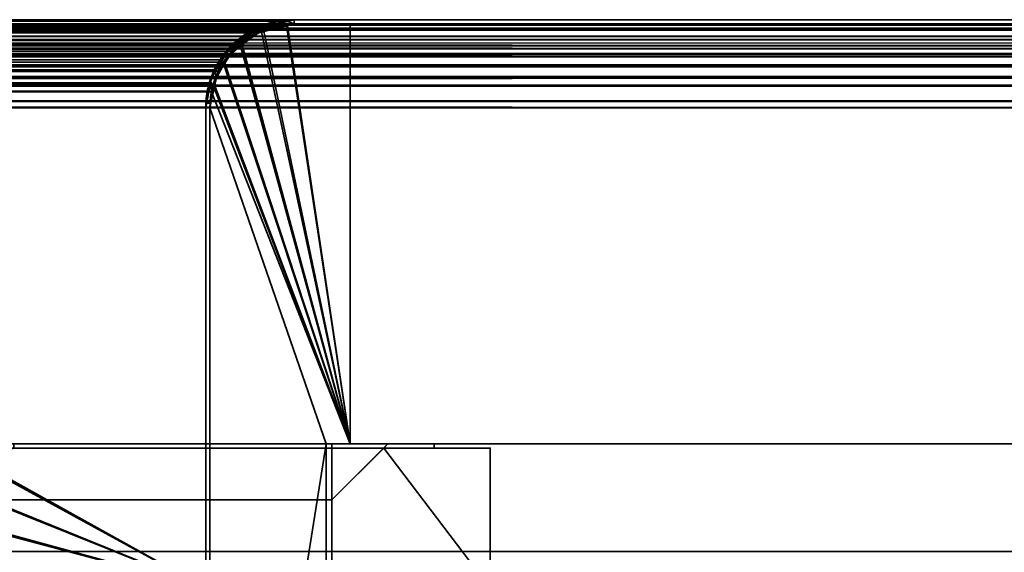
# Model space of a CAD drawing. Header units: millimetres. Extents: x -603 to 3703, y -115 to 193.
# Tile 424 of 656: x 1966 to 2001, y 174 to 193. Entities that reach past the tile are written whole.
import ezdxf

# ---------------------------------------------------------------- set-up
doc = ezdxf.new("R2010")
doc.units = ezdxf.units.MM
doc.layers.add('152', color=7, linetype='Continuous', true_color=0xffffff)

# ---------------------------------------------------------------- blocks, each defined once
blk = doc.blocks.new('UG_SURFACE_088')
at = {"layer": '152', "color": 7, "linetype": 'Continuous', "lineweight": 35}
for points in [[(968.121, 192.879, 2077.129), (2031.878, 192.864, 2077.128), (2031.208, 193.267, 2076.458)], [(968.422, 193.108, 2076.828), (968.121, 192.879, 2077.129), (2031.208, 193.267, 2076.458)], [(968.422, 193.108, 2076.828), (2031.208, 193.267, 2076.458), (2031.058, 193.293, 2076.308)], [(2031.058, 193.293, 2076.308), (968.95, 193.234, 2076.3), (968.422, 193.108, 2076.828)], [(968.752, 193.037, 2076.498), (969.85, 193.3, 2075.4), (2030.15, 193.3, 2075.4)], [(2030.15, 193.3, 2075.4), (2031.157, 193.126, 2076.407), (968.752, 193.037, 2076.498)], [(968.95, 193.234, 2076.3), (2031.058, 193.293, 2076.308), (2030.15, 193.45, 2075.4)], [(2030.15, 193.45, 2075.4), (969.85, 193.45, 2075.4), (968.95, 193.234, 2076.3)], [(2030.15, 193.45, 2075.4), (1976.15, 193.45, 2021.4), (1023.85, 193.45, 2021.4), (969.85, 193.45, 2075.4)], [(2030.15, 193.3, 2075.4), (969.85, 193.3, 2075.4), (1023.85, 193.3, 2021.4), (1976.15, 193.3, 2021.4)], [(1024.098, 193.407, 2021.152), (1023.85, 193.45, 2021.4), (1976.15, 193.45, 2021.4)], [(1976.15, 193.3, 2021.4), (1023.85, 193.3, 2021.4), (1024.857, 193.126, 2020.393)], [(1976.15, 193.45, 2021.4), (1975.905, 193.391, 2021.155), (1024.098, 193.407, 2021.152)], [(1024.908, 193.267, 2020.342), (1024.098, 193.407, 2021.152), (1975.905, 193.391, 2021.155)], [(1024.857, 193.126, 2020.393), (1975.052, 193.037, 2020.302), (1976.15, 193.3, 2021.4)], [(1024.908, 193.267, 2020.342), (1975.905, 193.391, 2021.155), (1975.014, 193.178, 2020.264)], [(1975.014, 193.178, 2020.264), (1024.988, 193.219, 2020.262), (1024.908, 193.267, 2020.342)], [(1976.15, 193.3, 2021.4), (1975.052, 193.037, 2020.302), (1975.014, 193.178, 2020.264), (1975.905, 193.391, 2021.155)], [(1975.905, 193.391, 2021.155), (1976.15, 193.45, 2021.4), (1976.15, 193.3, 2021.4)], [(2030.15, 193.3, 2075.4), (1976.15, 193.3, 2021.4), (1976.15, 193.45, 2021.4), (2030.15, 193.45, 2075.4)], [(2031.878, 192.864, 2077.128), (968.121, 192.879, 2077.129), (967.529, 192.43, 2077.721)], [(2032.261, 192.403, 2077.512), (967.735, 192.401, 2077.515), (968.49, 192.974, 2076.76)], [(2032.171, 192.518, 2077.42), (968.49, 192.974, 2076.76), (968.752, 193.037, 2076.498)], [(2032.171, 192.518, 2077.42), (2032.261, 192.403, 2077.512), (968.49, 192.974, 2076.76)], [(2031.157, 193.126, 2076.407), (2031.249, 193.071, 2076.499), (968.752, 193.037, 2076.498)], [(968.752, 193.037, 2076.498), (2031.249, 193.071, 2076.499), (2032.171, 192.518, 2077.42)], [(1024.857, 193.126, 2020.393), (1024.949, 193.071, 2020.301), (1975.052, 193.037, 2020.302)], [(1974.79, 192.974, 2020.04), (1024.949, 193.071, 2020.301), (1025.871, 192.518, 2019.379)], [(1974.79, 192.974, 2020.04), (1975.052, 193.037, 2020.302), (1024.949, 193.071, 2020.301)], [(1024.988, 193.219, 2020.262), (1975.014, 193.178, 2020.264), (1974.722, 193.108, 2019.972)], [(1974.722, 193.108, 2019.972), (1025.813, 192.724, 2019.437), (1024.988, 193.219, 2020.262)], [(1974.722, 193.108, 2019.972), (1974.195, 192.708, 2019.445), (1025.813, 192.724, 2019.437)], [(1025.871, 192.518, 2019.379), (1974.035, 192.401, 2019.285), (1974.79, 192.974, 2020.04)], [(1974.195, 192.708, 2019.445), (1974.722, 193.108, 2019.972), (1974.79, 192.974, 2020.04), (1974.035, 192.401, 2019.285)], [(1975.052, 193.037, 2020.302), (1974.79, 192.974, 2020.04), (1974.722, 193.108, 2019.972), (1975.014, 193.178, 2020.264)], [(967.529, 192.43, 2077.721), (2032.272, 192.628, 2077.522), (2031.878, 192.864, 2077.128)], [(967.529, 192.43, 2077.721), (2032.585, 192.234, 2077.835), (2032.272, 192.628, 2077.522)], [(1025.972, 192.628, 2019.278), (1025.813, 192.724, 2019.437), (1974.195, 192.708, 2019.445)], [(1025.972, 192.628, 2019.278), (1974.195, 192.708, 2019.445), (1973.829, 192.43, 2019.079)], [(1973.829, 192.43, 2019.079), (1026.458, 192.018, 2018.792), (1025.972, 192.628, 2019.278)], [(1974.035, 192.401, 2019.285), (1973.94, 192.329, 2019.19), (1973.829, 192.43, 2019.079), (1974.195, 192.708, 2019.445)], [(2032.585, 192.234, 2077.835), (967.408, 192.25, 2077.842), (967.011, 191.664, 2078.239)], [(967.011, 191.664, 2078.239), (2032.894, 191.847, 2078.144), (2032.585, 192.234, 2077.835)], [(967.146, 191.599, 2078.104), (967.64, 192.329, 2077.61), (2032.763, 191.773, 2078.013)], [(967.529, 192.43, 2077.721), (967.408, 192.25, 2077.842), (2032.585, 192.234, 2077.835)], [(2032.763, 191.773, 2078.013), (967.64, 192.329, 2077.61), (967.735, 192.401, 2077.515)], [(967.735, 192.401, 2077.515), (2032.261, 192.403, 2077.512), (2032.763, 191.773, 2078.013)], [(1025.871, 192.518, 2019.379), (1025.962, 192.403, 2019.289), (1974.035, 192.401, 2019.285)], [(1025.962, 192.403, 2019.289), (1973.446, 191.599, 2018.696), (1973.94, 192.329, 2019.19)], [(1973.446, 191.599, 2018.696), (1025.962, 192.403, 2019.289), (1026.464, 191.773, 2018.786)], [(1973.94, 192.329, 2019.19), (1974.035, 192.401, 2019.285), (1025.962, 192.403, 2019.289)], [(1973.829, 192.43, 2019.079), (1973.547, 192.014, 2018.797), (1026.458, 192.018, 2018.792)], [(1973.547, 192.014, 2018.797), (1973.829, 192.43, 2019.079), (1973.94, 192.329, 2019.19), (1973.446, 191.599, 2018.696)], [(966.933, 191.429, 2078.317), (2033.067, 191.426, 2078.317), (2032.894, 191.847, 2078.144)], [(967.011, 191.664, 2078.239), (966.933, 191.429, 2078.317), (2032.894, 191.847, 2078.144)], [(1026.594, 191.847, 2018.656), (1026.458, 192.018, 2018.792), (1973.547, 192.014, 2018.797)], [(1026.594, 191.847, 2018.656), (1973.547, 192.014, 2018.797), (1973.311, 191.664, 2018.561)], [(1973.311, 191.664, 2018.561), (1026.858, 191.203, 2018.392), (1026.594, 191.847, 2018.656)], [(1973.446, 191.599, 2018.696), (1973.311, 191.664, 2018.561), (1973.547, 192.014, 2018.797)], [(2032.763, 191.773, 2078.013), (967.077, 191.392, 2078.173), (967.146, 191.599, 2078.104)], [(2032.763, 191.773, 2078.013), (2032.921, 191.388, 2078.171), (967.077, 191.392, 2078.173)], [(1026.464, 191.773, 2018.786), (1973.377, 191.392, 2018.627), (1973.446, 191.599, 2018.696)], [(1026.464, 191.773, 2018.786), (1026.621, 191.388, 2018.629), (1973.377, 191.392, 2018.627)], [(1973.311, 191.664, 2018.561), (1973.155, 191.194, 2018.405), (1026.858, 191.203, 2018.392)], [(1973.155, 191.194, 2018.405), (1973.311, 191.664, 2018.561), (1973.377, 191.392, 2018.627), (1973.205, 190.871, 2018.455)], [(1973.311, 191.664, 2018.561), (1973.446, 191.599, 2018.696), (1973.377, 191.392, 2018.627)], [(2033.067, 191.426, 2078.317), (966.933, 191.429, 2078.317), (966.758, 190.9, 2078.492)], [(966.758, 190.9, 2078.492), (2033.19, 191.124, 2078.44), (2033.067, 191.426, 2078.317)], [(966.758, 190.9, 2078.492), (2033.267, 190.545, 2078.517), (2033.19, 191.124, 2078.44)], [(966.905, 190.871, 2078.345), (967.077, 191.392, 2078.173), (2032.921, 191.388, 2078.171)], [(2032.921, 191.388, 2078.171), (2033.046, 191.085, 2078.295), (966.905, 190.871, 2078.345)], [(1973.205, 190.871, 2018.455), (1973.377, 191.392, 2018.627), (1026.621, 191.388, 2018.629)], [(1973.205, 190.871, 2018.455), (1026.621, 191.388, 2018.629), (1026.745, 191.085, 2018.505)], [(1026.89, 191.124, 2018.36), (1026.858, 191.203, 2018.392), (1973.155, 191.194, 2018.405)], [(1026.89, 191.124, 2018.36), (1973.155, 191.194, 2018.405), (1973.058, 190.9, 2018.308)], [(1973.058, 190.9, 2018.308), (1027, 190.3, 2018.25), (1026.89, 191.124, 2018.36)], [(1973.205, 190.871, 2018.455), (1973.058, 190.9, 2018.308), (1973.155, 191.194, 2018.405)], [(966.758, 190.9, 2078.492), (966.724, 190.548, 2078.526), (2033.267, 190.545, 2078.517)], [(2033.15, 190.3, 2078.4), (966.85, 190.3, 2078.4), (966.905, 190.871, 2078.345)], [(2033.046, 191.085, 2078.295), (2033.15, 190.3, 2078.4), (966.905, 190.871, 2078.345)], [(1026.745, 191.085, 2018.505), (1973.15, 190.3, 2018.4), (1973.205, 190.871, 2018.455)], [(1026.745, 191.085, 2018.505), (1026.85, 190.3, 2018.4), (1973.15, 190.3, 2018.4)], [(1973.058, 190.9, 2018.308), (1973, 190.3, 2018.25), (1027, 190.3, 2018.25)], [(1973, 190.3, 2018.25), (1973.058, 190.9, 2018.308), (1973.205, 190.871, 2018.455), (1973.15, 190.3, 2018.4)], [(2033.267, 190.545, 2078.517), (966.724, 190.548, 2078.526), (966.7, 190.3, 2078.55)], [(966.7, 190.3, 2078.55), (2033.3, 190.3, 2078.55), (2033.267, 190.545, 2078.517)], [(966.7, 190.3, 2078.55), (966.7, 174.45, 2078.55), (2033.3, 174.45, 2078.55), (2033.3, 190.3, 2078.55)], [(2033.15, 190.3, 2078.4), (2033.15, 174.45, 2078.4), (966.85, 174.45, 2078.4), (966.85, 190.3, 2078.4)], [(1973.15, 152.3, 2018.4), (1973.15, 190.3, 2018.4), (1026.85, 190.3, 2018.4), (1026.85, 152.3, 2018.4)], [(1027, 152.3, 2018.25), (1027, 190.3, 2018.25), (1973, 190.3, 2018.25), (1973, 152.3, 2018.25)], [(1973.15, 190.3, 2018.4), (1973.15, 152.3, 2018.4), (1973, 152.3, 2018.25), (1973, 190.3, 2018.25)], [(2033.15, 174.45, 2078.4), (2033.3, 174.45, 2078.55), (966.7, 174.45, 2078.55), (966.85, 174.45, 2078.4)]]:
    blk.add_3dface(points, dxfattribs=at)
blk = doc.blocks.new('UG_SURFACE_089')
at = {"layer": '152', "color": 14, "linetype": 'Continuous', "lineweight": 35}
for points in [[(1021.85, 193.3, 2023.4), (1021.85, 178.3, 2023.4), (1978.15, 178.3, 2023.4), (1978.15, 193.3, 2023.4)], [(1978.15, 193.3, 2023.4), (1976.15, 193.3, 2021.4), (1023.85, 193.3, 2021.4), (1021.85, 193.3, 2023.4)], [(1024.086, 193.259, 2021.164), (1023.85, 193.3, 2021.4), (1976.15, 193.3, 2021.4)], [(1976.15, 193.3, 2021.4), (1975.917, 193.244, 2021.167), (1024.086, 193.259, 2021.164)], [(1024.857, 193.126, 2020.393), (1024.086, 193.259, 2021.164), (1975.917, 193.244, 2021.167)], [(1024.857, 193.126, 2020.393), (1975.917, 193.244, 2021.167), (1975.068, 193.041, 2020.318)], [(1975.068, 193.041, 2020.318), (1975.917, 193.244, 2021.167), (1978.15, 178.3, 2023.4)], [(1975.917, 193.244, 2021.167), (1976.15, 193.3, 2021.4), (1978.15, 193.3, 2023.4), (1978.15, 178.3, 2023.4)], [(1975.068, 193.041, 2020.318), (1024.934, 193.08, 2020.316), (1024.857, 193.126, 2020.393)], [(1024.934, 193.08, 2020.316), (1975.068, 193.041, 2020.318), (1974.79, 192.974, 2020.04)], [(1974.79, 192.974, 2020.04), (1025.72, 192.608, 2019.531), (1024.934, 193.08, 2020.316)], [(1974.79, 192.974, 2020.04), (1974.288, 192.593, 2019.538), (1025.72, 192.608, 2019.531)], [(1974.288, 192.593, 2019.538), (1974.79, 192.974, 2020.04), (1975.068, 193.041, 2020.318), (1978.15, 178.3, 2023.4)], [(1025.871, 192.518, 2019.379), (1025.72, 192.608, 2019.531), (1974.288, 192.593, 2019.538)], [(1025.871, 192.518, 2019.379), (1974.288, 192.593, 2019.538), (1973.94, 192.329, 2019.19)], [(1973.671, 191.932, 2018.921), (1973.94, 192.329, 2019.19), (1974.288, 192.593, 2019.538), (1978.15, 178.3, 2023.4)], [(1973.94, 192.329, 2019.19), (1026.334, 191.936, 2018.916), (1025.871, 192.518, 2019.379)], [(1973.94, 192.329, 2019.19), (1973.671, 191.932, 2018.921), (1026.334, 191.936, 2018.916)], [(1026.464, 191.773, 2018.786), (1026.334, 191.936, 2018.916), (1973.671, 191.932, 2018.921)], [(1026.464, 191.773, 2018.786), (1973.671, 191.932, 2018.921), (1973.446, 191.599, 2018.696)], [(1978.15, 178.3, 2023.4), (1973.298, 191.152, 2018.548), (1973.446, 191.599, 2018.696), (1973.671, 191.932, 2018.921)], [(1973.446, 191.599, 2018.696), (1026.715, 191.16, 2018.535), (1026.464, 191.773, 2018.786)], [(1973.446, 191.599, 2018.696), (1973.298, 191.152, 2018.548), (1026.715, 191.16, 2018.535)], [(1026.745, 191.085, 2018.505), (1026.715, 191.16, 2018.535), (1973.298, 191.152, 2018.548)], [(1026.745, 191.085, 2018.505), (1973.298, 191.152, 2018.548), (1973.205, 190.871, 2018.455)], [(1973.205, 190.871, 2018.455), (1973.298, 191.152, 2018.548), (1978.15, 178.3, 2023.4)], [(1973.205, 190.871, 2018.455), (1026.85, 190.3, 2018.4), (1026.745, 191.085, 2018.505)], [(1973.205, 190.871, 2018.455), (1973.15, 190.3, 2018.4), (1026.85, 190.3, 2018.4)], [(1978.15, 178.3, 2023.4), (1977.3, 178.3, 2022.55), (1973.15, 190.3, 2018.4), (1973.205, 190.871, 2018.455)], [(1026.85, 152.15, 2018.4), (1026.85, 190.3, 2018.4), (1973.15, 190.3, 2018.4), (1973.15, 152.15, 2018.4)], [(1973.15, 152.15, 2018.4), (1973.15, 190.3, 2018.4), (1977.3, 178.3, 2022.55)], [(1977.3, 178.3, 2022.55), (1978.15, 178.3, 2023.4), (1021.85, 178.3, 2023.4), (1022.7, 178.3, 2022.55)], [(1022.7, 178.3, 2022.55), (1022.7, 149.3, 2022.55), (1977.3, 149.3, 2022.55), (1977.3, 178.3, 2022.55)], [(1977.3, 178.3, 2022.55), (1977.3, 149.3, 2022.55), (1976, 149.3, 2021.25), (1973.15, 152.15, 2018.4)]]:
    blk.add_3dface(points, dxfattribs=at)
blk = doc.blocks.new('UG_SURFACE_090')
at = {"layer": '152', "color": 14, "linetype": 'Continuous', "lineweight": 35}
for points in [[(968.993, 193.095, 2076.257), (2031.014, 193.151, 2076.264), (2030.15, 193.3, 2075.4)], [(2030.15, 193.3, 2075.4), (969.85, 193.3, 2075.4), (968.993, 193.095, 2076.257)], [(2030.15, 193.3, 2075.4), (2028.15, 193.3, 2073.4), (971.85, 193.3, 2073.4), (969.85, 193.3, 2075.4)], [(2028.15, 174.45, 2073.4), (971.85, 174.45, 2073.4), (971.85, 193.3, 2073.4), (2028.15, 193.3, 2073.4)], [(968.203, 192.756, 2077.047), (2031.796, 192.742, 2077.046), (2031.157, 193.126, 2076.407)], [(968.49, 192.974, 2076.76), (968.203, 192.756, 2077.047), (2031.157, 193.126, 2076.407)], [(968.49, 192.974, 2076.76), (2031.157, 193.126, 2076.407), (2031.014, 193.151, 2076.264)], [(2031.014, 193.151, 2076.264), (968.993, 193.095, 2076.257), (968.49, 192.974, 2076.76)], [(2031.796, 192.742, 2077.046), (968.203, 192.756, 2077.047), (967.64, 192.329, 2077.61)], [(967.64, 192.329, 2077.61), (2032.171, 192.518, 2077.42), (2031.796, 192.742, 2077.046)], [(967.64, 192.329, 2077.61), (967.524, 192.158, 2077.726), (2032.47, 192.142, 2077.719)], [(967.64, 192.329, 2077.61), (2032.47, 192.142, 2077.719), (2032.171, 192.518, 2077.42)], [(2032.47, 192.142, 2077.719), (967.524, 192.158, 2077.726), (967.146, 191.599, 2078.104)], [(967.146, 191.599, 2078.104), (2032.763, 191.773, 2078.013), (2032.47, 192.142, 2077.719)], [(967.072, 191.376, 2078.178), (2032.928, 191.372, 2078.178), (2032.763, 191.773, 2078.013)], [(967.146, 191.599, 2078.104), (967.072, 191.376, 2078.178), (2032.763, 191.773, 2078.013)], [(2032.928, 191.372, 2078.178), (967.072, 191.376, 2078.178), (966.905, 190.871, 2078.345)], [(966.905, 190.871, 2078.345), (2033.046, 191.085, 2078.295), (2032.928, 191.372, 2078.178)], [(966.905, 190.871, 2078.345), (966.873, 190.537, 2078.377), (2033.119, 190.533, 2078.369)], [(966.905, 190.871, 2078.345), (2033.119, 190.533, 2078.369), (2033.046, 191.085, 2078.295)], [(2033.119, 190.533, 2078.369), (966.873, 190.537, 2078.377), (966.85, 190.3, 2078.4)], [(966.85, 190.3, 2078.4), (2033.15, 190.3, 2078.4), (2033.119, 190.533, 2078.369)], [(966.85, 190.3, 2078.4), (966.85, 174.45, 2078.4), (2033.15, 174.45, 2078.4), (2033.15, 190.3, 2078.4)], [(2028.15, 174.45, 2073.4), (2033.15, 174.45, 2078.4), (966.85, 174.45, 2078.4), (971.85, 174.45, 2073.4)]]:
    blk.add_3dface(points, dxfattribs=at)
blk = doc.blocks.new('UG_SURFACE_091')
at = {"layer": '152', "color": 41, "linetype": 'Continuous', "lineweight": 35}
for points in [[(971.85, 193.3, 2073.4), (971.85, 178.3, 2073.4), (2028.15, 178.3, 2073.4), (2028.15, 193.3, 2073.4)], [(2028.15, 193.3, 2073.4), (1978.15, 193.3, 2023.4), (1021.85, 193.3, 2023.4), (971.85, 193.3, 2073.4)], [(1021.85, 178.3, 2023.4), (1021.85, 193.3, 2023.4), (1978.15, 193.3, 2023.4), (1978.15, 178.3, 2023.4)], [(1978.15, 193.3, 2023.4), (2028.15, 193.3, 2073.4), (2028.15, 178.3, 2073.4), (1978.15, 178.3, 2023.4)], [(1978.15, 178.3, 2023.4), (2028.15, 178.3, 2073.4), (971.85, 178.3, 2073.4), (1021.85, 178.3, 2023.4)]]:
    blk.add_3dface(points, dxfattribs=at)
blk = doc.blocks.new('UG_SURFACE_092')
at = {"layer": '152', "color": 14, "linetype": 'Continuous', "lineweight": 35}
for points in [[(1974.983, 193.059, -4.75), (1975.002, 193.072, -4.75), (1975.88, 193.246, -4.75), (1978.15, 178.3, -4.75)], [(1975.88, 193.246, -4.75), (1975.002, 193.072, -4.75), (1974.988, 193.003, 2020.238)], [(1974.988, 193.003, 2020.238), (1975.879, 193.231, 2021.129), (1975.88, 193.246, -4.75)], [(1975.879, 193.231, 2021.129), (1974.988, 193.003, 2020.238), (1978.15, 178.3, 2023.4)], [(1976.15, 193.3, -4.75), (1975.88, 193.246, -4.75), (1975.879, 193.231, 2021.129)], [(1975.879, 193.231, 2021.129), (1976.15, 193.3, 2021.4), (1976.15, 193.3, -4.75)], [(1978.15, 178.3, 2023.4), (1978.15, 193.3, 2023.4), (1976.15, 193.3, 2021.4), (1975.879, 193.231, 2021.129)], [(1975.88, 193.246, -4.75), (1976.15, 193.3, -4.75), (1978.15, 193.3, -4.75), (1978.15, 178.3, -4.75)], [(1978.15, 193.3, 2023.4), (1978.15, 193.3, -4.75), (1976.15, 193.3, -4.75), (1976.15, 193.3, 2021.4)], [(1978.15, 193.3, 2023.4), (1978.15, 178.3, 2023.4), (1978.15, 178.3, -4.75), (1978.15, 193.3, -4.75)], [(1974.983, 193.059, -4.75), (1974.229, 192.555, -4.75), (1974.237, 192.521, 2019.487)], [(1978.15, 178.3, -4.75), (1974.229, 192.555, -4.75), (1974.983, 193.059, -4.75)], [(1974.237, 192.521, 2019.487), (1974.711, 192.933, 2019.961), (1974.983, 193.059, -4.75)], [(1974.988, 193.003, 2020.238), (1974.711, 192.933, 2019.961), (1974.237, 192.521, 2019.487), (1978.15, 178.3, 2023.4)], [(1974.711, 192.933, 2019.961), (1974.988, 193.003, 2020.238), (1974.983, 193.059, -4.75)], [(1975.002, 193.072, -4.75), (1974.983, 193.059, -4.75), (1974.988, 193.003, 2020.238)], [(1974.229, 192.555, -4.75), (1974.029, 192.421, -4.75), (1973.636, 191.882, 2018.886)], [(1973.636, 191.882, 2018.886), (1973.748, 192.097, 2018.998), (1974.229, 192.555, -4.75)], [(1974.237, 192.521, 2019.487), (1973.748, 192.097, 2018.998), (1973.636, 191.882, 2018.886), (1978.15, 178.3, 2023.4)], [(1973.662, 191.873, -4.75), (1974.029, 192.421, -4.75), (1974.229, 192.555, -4.75), (1978.15, 178.3, -4.75)], [(1973.748, 192.097, 2018.998), (1974.237, 192.521, 2019.487), (1974.229, 192.555, -4.75)], [(1974.029, 192.421, -4.75), (1973.662, 191.873, -4.75), (1973.636, 191.882, 2018.886)], [(1978.15, 178.3, 2023.4), (1973.636, 191.882, 2018.886), (1973.298, 191.232, 2018.548), (1973.274, 191.077, 2018.524)], [(1973.298, 191.232, 2018.548), (1973.636, 191.882, 2018.886), (1973.662, 191.873, -4.75)], [(1973.298, 191.232, 2018.548), (1973.662, 191.873, -4.75), (1973.378, 191.448, -4.75)], [(1973.304, 191.073, -4.75), (1973.378, 191.448, -4.75), (1973.662, 191.873, -4.75), (1978.15, 178.3, -4.75)], [(1973.378, 191.448, -4.75), (1973.304, 191.073, -4.75), (1973.274, 191.077, 2018.524)], [(1973.274, 191.077, 2018.524), (1973.298, 191.232, 2018.548), (1973.378, 191.448, -4.75)], [(1973.15, 190.3, 2018.4), (1973.274, 191.077, 2018.524), (1973.304, 191.073, -4.75)], [(1973.274, 191.077, 2018.524), (1973.15, 190.3, 2018.4), (1977.3, 178.3, 2022.55), (1978.15, 178.3, 2023.4)], [(1973.304, 191.073, -4.75), (1973.15, 190.3, -4.75), (1973.15, 190.3, 2018.4)], [(1978.15, 178.3, -4.75), (1977.3, 178.3, -4.75), (1973.15, 190.3, -4.75), (1973.304, 191.073, -4.75)], [(1973.15, 152.15, 2018.4), (1973.15, 190.3, 2018.4), (1973.15, 190.3, -4.75), (1973.15, 152.15, -4.75)], [(1973.15, 152.15, -4.75), (1973.15, 190.3, -4.75), (1977.3, 178.3, -4.75)], [(1977.3, 178.3, 2022.55), (1973.15, 190.3, 2018.4), (1973.15, 152.15, 2018.4)], [(1977.3, 178.3, -4.75), (1977.3, 149.3, -4.75), (1976, 149.3, -4.75), (1973.15, 152.15, -4.75)], [(1973.15, 152.15, 2018.4), (1976, 149.3, 2021.25), (1977.3, 149.3, 2022.55), (1977.3, 178.3, 2022.55)], [(1977.3, 178.3, 2022.55), (1977.3, 178.3, -4.75), (1978.15, 178.3, -4.75), (1978.15, 178.3, 2023.4)], [(1977.3, 178.3, 2022.55), (1977.3, 149.3, 2022.55), (1977.3, 149.3, -4.75), (1977.3, 178.3, -4.75)], [(1976, 149.3, 2021.25), (1973.15, 152.15, 2018.4), (1973.15, 152.15, -4.75), (1976, 149.3, -4.75)], [(1976, 149.3, 2021.25), (1976, 149.3, -4.75), (1977.3, 149.3, -4.75), (1977.3, 149.3, 2022.55)]]:
    blk.add_3dface(points, dxfattribs=at)
blk = doc.blocks.new('UG_SURFACE_093')
at = {"layer": '152', "color": 7, "linetype": 'Continuous', "lineweight": 35}
for points in [[(1974.992, 193.221, -4.75), (1975.204, 193.263, -4.75), (1975.251, 193.114, -4.75), (1975.049, 193.072, -4.75)], [(1975.204, 193.263, -4.75), (1974.992, 193.221, -4.75), (1975, 193.156, 2020.25)], [(1976.15, 193.45, 2021.4), (1975, 193.156, 2020.25), (1975.143, 193.126, 2020.393), (1976.15, 193.3, 2021.4)], [(1976.15, 193.45, -4.75), (1975.204, 193.263, -4.75), (1975, 193.156, 2020.25)], [(1975, 193.156, 2020.25), (1976.15, 193.45, 2021.4), (1976.15, 193.45, -4.75)], [(1975.251, 193.114, -4.75), (1976.15, 193.3, 2021.4), (1975.143, 193.126, 2020.393)], [(1976.15, 193.3, -4.75), (1975.251, 193.114, -4.75), (1975.204, 193.263, -4.75), (1976.15, 193.45, -4.75)], [(1975.251, 193.114, -4.75), (1976.15, 193.3, -4.75), (1976.15, 193.3, 2021.4)], [(2030.15, 193.45, 2075.4), (2030.15, 193.45, -4.75), (1976.15, 193.45, -4.75), (1976.15, 193.45, 2021.4)], [(1976.15, 193.45, -4.75), (2030.15, 193.45, -4.75), (2030.15, 193.3, -4.75), (1976.15, 193.3, -4.75)], [(1976.15, 193.3, 2021.4), (2030.15, 193.3, 2075.4), (2030.15, 193.45, 2075.4), (1976.15, 193.45, 2021.4)], [(2030.15, 193.3, 2075.4), (1976.15, 193.3, 2021.4), (1976.15, 193.3, -4.75), (2030.15, 193.3, -4.75)], [(1974.992, 193.221, -4.75), (1974.951, 193.213, -4.75), (1973.949, 192.466, 2019.199)], [(1973.949, 192.466, 2019.199), (1974.639, 193.064, 2019.889), (1974.992, 193.221, -4.75)], [(1974.951, 193.213, -4.75), (1974.364, 192.822, -4.75), (1973.949, 192.466, 2019.199)], [(1974.639, 193.064, 2019.889), (1973.949, 192.466, 2019.199), (1974.129, 192.518, 2019.379)], [(1974.129, 192.518, 2019.379), (1975.051, 193.071, 2020.301), (1975, 193.156, 2020.25), (1974.639, 193.064, 2019.889)], [(1974.448, 192.704, -4.75), (1975.051, 193.071, 2020.301), (1974.129, 192.518, 2019.379)], [(1974.97, 193.055, -4.75), (1974.448, 192.704, -4.75), (1974.364, 192.822, -4.75), (1974.951, 193.213, -4.75)], [(1975.051, 193.071, 2020.301), (1974.448, 192.704, -4.75), (1974.97, 193.055, -4.75)], [(1974.639, 193.064, 2019.889), (1975, 193.156, 2020.25), (1974.992, 193.221, -4.75)], [(1975.049, 193.072, -4.75), (1974.97, 193.055, -4.75), (1974.951, 193.213, -4.75), (1974.992, 193.221, -4.75)], [(1974.97, 193.055, -4.75), (1975.049, 193.072, -4.75), (1975.051, 193.071, 2020.301)], [(1975.051, 193.071, 2020.301), (1975.143, 193.126, 2020.393), (1975, 193.156, 2020.25)], [(1975.143, 193.126, 2020.393), (1975.049, 193.072, -4.75), (1975.251, 193.114, -4.75)], [(1975.143, 193.126, 2020.393), (1975.051, 193.071, 2020.301), (1975.049, 193.072, -4.75)], [(1973.923, 192.527, -4.75), (1973.699, 192.185, -4.75), (1973.24, 191.44, 2018.49)], [(1973.24, 191.44, 2018.49), (1973.628, 192.187, 2018.878), (1973.923, 192.527, -4.75)], [(1973.628, 192.187, 2018.878), (1973.949, 192.466, 2019.199), (1973.923, 192.527, -4.75)], [(1974.029, 192.421, -4.75), (1973.816, 192.095, -4.75), (1973.699, 192.185, -4.75), (1973.923, 192.527, -4.75)], [(1973.923, 192.527, -4.75), (1974.364, 192.822, -4.75), (1974.448, 192.704, -4.75), (1974.029, 192.421, -4.75)], [(1974.364, 192.822, -4.75), (1973.923, 192.527, -4.75), (1973.949, 192.466, 2019.199)], [(1974.129, 192.518, 2019.379), (1974.029, 192.421, -4.75), (1974.448, 192.704, -4.75)], [(1973.223, 191.458, -4.75), (1973.699, 192.185, -4.75), (1973.816, 192.095, -4.75), (1973.364, 191.402, -4.75)], [(1973.699, 192.185, -4.75), (1973.223, 191.458, -4.75), (1973.24, 191.44, 2018.49)], [(1973.379, 191.389, 2018.629), (1973.536, 191.773, 2018.786), (1973.628, 192.187, 2018.878), (1973.24, 191.44, 2018.49)], [(1973.949, 192.466, 2019.199), (1973.628, 192.187, 2018.878), (1973.536, 191.773, 2018.786), (1974.039, 192.404, 2019.289)], [(1973.816, 192.095, -4.75), (1974.039, 192.404, 2019.289), (1973.536, 191.773, 2018.786)], [(1973.816, 192.095, -4.75), (1974.029, 192.421, -4.75), (1974.039, 192.404, 2019.289)], [(1974.039, 192.404, 2019.289), (1974.129, 192.518, 2019.379), (1973.949, 192.466, 2019.199)], [(1974.129, 192.518, 2019.379), (1974.039, 192.404, 2019.289), (1974.029, 192.421, -4.75)], [(1973.536, 191.773, 2018.786), (1973.364, 191.402, -4.75), (1973.816, 192.095, -4.75)], [(1973.536, 191.773, 2018.786), (1973.379, 191.389, 2018.629), (1973.364, 191.402, -4.75)], [(1973.223, 191.458, -4.75), (1973.217, 191.45, -4.75), (1973, 190.3, 2018.25)], [(1973, 190.3, 2018.25), (1973.156, 191.279, 2018.406), (1973.223, 191.458, -4.75)], [(1973, 190.3, 2018.25), (1973.217, 191.45, -4.75), (1973.204, 191.379, -4.75)], [(1973, 190.3, 2018.25), (1973.204, 191.379, -4.75), (1973.032, 190.472, -4.75)], [(1973.15, 190.3, 2018.4), (1973.255, 191.085, 2018.505), (1973.156, 191.279, 2018.406), (1973, 190.3, 2018.25)], [(1973.347, 191.327, -4.75), (1973.181, 190.463, -4.75), (1973.032, 190.472, -4.75), (1973.204, 191.379, -4.75)], [(1973.156, 191.279, 2018.406), (1973.24, 191.44, 2018.49), (1973.223, 191.458, -4.75)], [(1973.24, 191.44, 2018.49), (1973.156, 191.279, 2018.406), (1973.255, 191.085, 2018.505), (1973.379, 191.389, 2018.629)], [(1973.379, 191.389, 2018.629), (1973.181, 190.463, -4.75), (1973.347, 191.327, -4.75)], [(1973.181, 190.463, -4.75), (1973.379, 191.389, 2018.629), (1973.255, 191.085, 2018.505)], [(1973.36, 191.396, -4.75), (1973.347, 191.327, -4.75), (1973.204, 191.379, -4.75), (1973.217, 191.45, -4.75)], [(1973.36, 191.396, -4.75), (1973.217, 191.45, -4.75), (1973.223, 191.458, -4.75)], [(1973.364, 191.402, -4.75), (1973.36, 191.396, -4.75), (1973.223, 191.458, -4.75)], [(1973.347, 191.327, -4.75), (1973.36, 191.396, -4.75), (1973.379, 191.389, 2018.629)], [(1973.36, 191.396, -4.75), (1973.364, 191.402, -4.75), (1973.379, 191.389, 2018.629)], [(1973.255, 191.085, 2018.505), (1973.15, 190.3, -4.75), (1973.181, 190.463, -4.75)], [(1973.255, 191.085, 2018.505), (1973.15, 190.3, 2018.4), (1973.15, 190.3, -4.75)], [(1973.181, 190.463, -4.75), (1973.15, 190.3, -4.75), (1973, 190.3, -4.75), (1973.032, 190.472, -4.75)], [(1973.032, 190.472, -4.75), (1973, 190.3, -4.75), (1973, 190.3, 2018.25)], [(1973, 190.3, 2018.25), (1973, 152.3, 2018.25), (1973.15, 152.3, 2018.4), (1973.15, 190.3, 2018.4)], [(1973, 152.3, -4.75), (1973, 190.3, -4.75), (1973.15, 190.3, -4.75), (1973.15, 152.3, -4.75)], [(1973, 152.3, 2018.25), (1973, 190.3, 2018.25), (1973, 190.3, -4.75), (1973, 152.3, -4.75)], [(1973.15, 152.3, -4.75), (1973.15, 190.3, -4.75), (1973.15, 190.3, 2018.4), (1973.15, 152.3, 2018.4)]]:
    blk.add_3dface(points, dxfattribs=at)
blk = doc.blocks.new('UG_SURFACE_094')
at = {"layer": '152', "color": 41, "linetype": 'Continuous', "lineweight": 35}
for points in [[(1978.15, 178.3, 2023.4), (1978.15, 193.3, 2023.4), (1978.15, 193.3, -4.75), (1978.15, 178.3, -4.75)], [(2028.15, 193.3, 2073.4), (2028.15, 193.3, -4.75), (1978.15, 193.3, -4.75), (1978.15, 193.3, 2023.4)], [(2028.15, 178.3, -4.75), (1978.15, 178.3, -4.75), (1978.15, 193.3, -4.75), (2028.15, 193.3, -4.75)], [(1978.15, 178.3, 2023.4), (2028.15, 178.3, 2073.4), (2028.15, 193.3, 2073.4), (1978.15, 193.3, 2023.4)], [(1978.15, 178.3, 2023.4), (1978.15, 178.3, -4.75), (2028.15, 178.3, -4.75), (2028.15, 178.3, 2073.4)]]:
    blk.add_3dface(points, dxfattribs=at)
blk = doc.blocks.new('UG_SURFACE_123')
at = {"layer": '152', "color": 7, "linetype": 'Continuous', "lineweight": 35}
for points in [[(1973, 178.3, 2018.25), (1027, 178.3, 2018.25), (1027, 178.15, 2018.25), (1973, 178.15, 2018.25)], [(1966.15, 178.3, 2011.4), (1033.85, 178.3, 2011.4), (1027, 178.3, 2018.25), (1973, 178.3, 2018.25)], [(1966.15, 178.15, 2011.4), (1973, 178.15, 2018.25), (1027, 178.15, 2018.25), (1033.85, 178.15, 2011.4)], [(1966.15, 178.3, 2011.4), (1973, 178.3, 2018.25), (1973, 178.15, 2018.25), (1966.15, 178.15, 2011.4)]]:
    blk.add_3dface(points, dxfattribs=at)
blk = doc.blocks.new('UG_SURFACE_125')
at = {"layer": '152', "color": 14, "linetype": 'Continuous', "lineweight": 35}
for points in [[(1973, 173.15, 2018.25), (1973, 178.15, 2018.25), (1027, 178.15, 2018.25), (1027, 173.15, 2018.25)], [(1973, 178.15, 2018.25), (1966.15, 178.15, 2011.4), (1033.85, 178.15, 2011.4), (1027, 178.15, 2018.25)], [(1964.62, 177.783, 2009.87), (1966.15, 178.15, 2011.4), (1973, 178.15, 2018.25), (1973, 173.15, 2018.25)], [(1973, 173.15, 2018.25), (1963.238, 177.116, 2008.488), (1963.884, 177.607, 2009.134), (1964.62, 177.783, 2009.87)], [(1962.136, 176.043, 2007.386), (1962.466, 176.531, 2007.716), (1963.238, 177.116, 2008.488), (1973, 173.15, 2018.25)], [(1973, 173.15, 2018.25), (1961.429, 174.67, 2006.68), (1961.643, 175.316, 2006.893), (1962.136, 176.043, 2007.386)], [(1973, 173.15, 2018.25), (1961.15, 173.15, 2006.4), (1961.241, 174.102, 2006.491), (1961.429, 174.67, 2006.68)]]:
    blk.add_3dface(points, dxfattribs=at)
blk = doc.blocks.new('UG_SURFACE_126')
at = {"layer": '152', "color": 14, "linetype": 'Continuous', "lineweight": 35}
for points in [[(1983.15, 178.15, 2028.4), (1979.35, 178.15, 2024.6), (1020.65, 178.15, 2024.6), (1016.85, 178.15, 2028.4)], [(1983.15, 173.15, 2028.4), (1983.15, 178.15, 2028.4), (1016.85, 178.15, 2028.4), (1016.85, 173.15, 2028.4)], [(1977.5, 176.3, 2022.75), (1022.5, 176.3, 2022.75), (1020.65, 178.15, 2024.6), (1979.35, 178.15, 2024.6)], [(1983.15, 173.15, 2028.4), (1977.5, 173.15, 2022.75), (1977.5, 176.3, 2022.75), (1979.35, 178.15, 2024.6)], [(1979.35, 178.15, 2024.6), (1983.15, 178.15, 2028.4), (1983.15, 173.15, 2028.4)], [(1977.5, 176.3, 2022.75), (1977.5, 173.15, 2022.75), (1022.5, 173.15, 2022.75), (1022.5, 176.3, 2022.75)]]:
    blk.add_3dface(points, dxfattribs=at)
blk = doc.blocks.new('UG_SURFACE_127')
at = {"layer": '152', "color": 252, "linetype": 'Continuous', "lineweight": 35}
for points in [[(1020.5, 178.3, 2024.75), (1022.5, 176.3, 2022.75), (1977.5, 176.3, 2022.75), (1979.5, 178.3, 2024.75)], [(1020.5, 178.3, 2024.75), (1979.5, 178.3, 2024.75), (1977.5, 178.3, 2022.75), (1022.5, 178.3, 2022.75)], [(1022.5, 176.3, 2022.75), (1022.5, 178.3, 2022.75), (1977.5, 178.3, 2022.75), (1977.5, 176.3, 2022.75)], [(1979.5, 178.3, 2024.75), (1979.5, 178.3, -4.75), (1977.5, 178.3, -4.75), (1977.5, 178.3, 2022.75)], [(1977.5, 176.3, 2022.75), (1977.5, 178.3, 2022.75), (1977.5, 178.3, -4.75), (1977.5, 176.3, -4.75)], [(1979.5, 178.3, 2024.75), (1977.5, 176.3, 2022.75), (1977.5, 176.3, -4.75), (1979.5, 178.3, -4.75)], [(1979.5, 178.3, -4.75), (1977.5, 176.3, -4.75), (1977.5, 178.3, -4.75)]]:
    blk.add_3dface(points, dxfattribs=at)
blk = doc.blocks.new('UG_SURFACE_128')
at = {"layer": '152', "color": 7, "linetype": 'Continuous', "lineweight": 35}
for points in [[(1018.85, 178.15, 2026.4), (1981.15, 178.15, 2026.4), (1981.15, 178.3, 2026.4), (1018.85, 178.3, 2026.4)], [(1981.15, 178.3, 2026.4), (1979.5, 178.3, 2024.75), (1020.5, 178.3, 2024.75), (1018.85, 178.3, 2026.4)], [(1981.15, 178.15, 2026.4), (1018.85, 178.15, 2026.4), (1020.65, 178.15, 2024.6), (1979.35, 178.15, 2024.6)], [(1020.65, 178.15, 2024.6), (1020.5, 178.3, 2024.75), (1979.5, 178.3, 2024.75), (1979.35, 178.15, 2024.6)], [(1981.15, 178.3, 2026.4), (1981.15, 178.15, 2026.4), (1979.35, 178.15, 2024.6), (1979.5, 178.3, 2024.75)]]:
    blk.add_3dface(points, dxfattribs=at)
blk = doc.blocks.new('UG_SURFACE_130')
at = {"layer": '152', "color": 7, "linetype": 'Continuous', "lineweight": 35}
for points in [[(1966.15, 178.15, 2011.4), (1973, 178.15, 2018.25), (1973, 178.3, 2018.25), (1966.15, 178.3, 2011.4)], [(1966.15, 178.3, 2011.4), (1973, 178.3, 2018.25), (1973, 178.3, -4.75), (1966.15, 178.3, -4.75)], [(1966.15, 178.3, -4.75), (1973, 178.3, -4.75), (1973, 178.15, -4.75), (1966.15, 178.15, -4.75)], [(1966.15, 178.15, 2011.4), (1966.15, 178.15, -4.75), (1973, 178.15, -4.75), (1973, 178.15, 2018.25)], [(1973, 178.3, -4.75), (1973, 178.3, 2018.25), (1973, 178.15, 2018.25), (1973, 178.15, -4.75)]]:
    blk.add_3dface(points, dxfattribs=at)
blk = doc.blocks.new('UG_SURFACE_131')
at = {"layer": '152', "color": 14, "linetype": 'Continuous', "lineweight": 35}
for points in [[(1966.15, 178.15, -4.75), (1964.568, 177.835, -4.75), (1964.576, 177.748, 2009.825)], [(1964.568, 177.835, -4.75), (1966.15, 178.15, -4.75), (1973, 178.15, -4.75), (1973, 173.15, -4.75)], [(1964.576, 177.748, 2009.825), (1966.15, 178.15, 2011.4), (1966.15, 178.15, -4.75)], [(1973, 173.15, 2018.25), (1973, 178.15, 2018.25), (1966.15, 178.15, 2011.4), (1964.576, 177.748, 2009.825)], [(1973, 178.15, 2018.25), (1973, 178.15, -4.75), (1966.15, 178.15, -4.75), (1966.15, 178.15, 2011.4)], [(1973, 173.15, -4.75), (1973, 178.15, -4.75), (1973, 178.15, 2018.25), (1973, 173.15, 2018.25)], [(1964.568, 177.835, -4.75), (1964.237, 177.769, -4.75), (1963.218, 177.074, 2008.468)], [(1963.218, 177.074, 2008.468), (1963.752, 177.538, 2009.002), (1964.568, 177.835, -4.75)], [(1964.237, 177.769, -4.75), (1963.226, 177.094, -4.75), (1963.218, 177.074, 2008.468)], [(1973, 173.15, -4.75), (1963.226, 177.094, -4.75), (1964.237, 177.769, -4.75), (1964.568, 177.835, -4.75)], [(1963.752, 177.538, 2009.002), (1964.576, 177.748, 2009.825), (1964.568, 177.835, -4.75)], [(1973, 173.15, 2018.25), (1964.576, 177.748, 2009.825), (1963.752, 177.538, 2009.002), (1963.218, 177.074, 2008.468)], [(1973, 173.15, 2018.25), (1963.218, 177.074, 2008.468), (1962.147, 176.145, 2007.396), (1962.134, 176.121, 2007.384)], [(1962.147, 176.145, 2007.396), (1963.226, 177.094, -4.75), (1962.614, 176.686, -4.75)], [(1962.147, 176.145, 2007.396), (1963.218, 177.074, 2008.468), (1963.226, 177.094, -4.75)], [(1962.206, 176.074, -4.75), (1962.614, 176.686, -4.75), (1963.226, 177.094, -4.75), (1973, 173.15, -4.75)], [(1962.614, 176.686, -4.75), (1962.206, 176.074, -4.75), (1962.134, 176.121, 2007.384)], [(1962.134, 176.121, 2007.384), (1962.147, 176.145, 2007.396), (1962.614, 176.686, -4.75)], [(1961.433, 174.772, 2006.683), (1962.134, 176.121, 2007.384), (1962.206, 176.074, -4.75)], [(1962.134, 176.121, 2007.384), (1961.433, 174.772, 2006.683), (1973, 173.15, 2018.25)], [(1962.206, 176.074, -4.75), (1961.531, 175.063, -4.75), (1961.433, 174.772, 2006.683)], [(1961.473, 174.772, -4.75), (1961.531, 175.063, -4.75), (1962.206, 176.074, -4.75), (1973, 173.15, -4.75)], [(1961.531, 175.063, -4.75), (1961.473, 174.772, -4.75), (1961.433, 174.772, 2006.683)], [(1961.473, 174.772, -4.75), (1961.21, 173.452, -4.75), (1961.198, 173.45, 2006.448)], [(1961.198, 173.45, 2006.448), (1961.397, 174.703, 2006.647), (1961.473, 174.772, -4.75)], [(1973, 173.15, 2018.25), (1961.433, 174.772, 2006.683), (1961.397, 174.703, 2006.647), (1961.198, 173.45, 2006.448)], [(1973, 173.15, -4.75), (1961.21, 173.452, -4.75), (1961.473, 174.772, -4.75)], [(1961.397, 174.703, 2006.647), (1961.433, 174.772, 2006.683), (1961.473, 174.772, -4.75)], [(1961.21, 173.452, -4.75), (1961.15, 173.15, -4.75), (1961.15, 173.15, 2006.4)], [(1961.15, 173.15, 2006.4), (1961.198, 173.45, 2006.448), (1961.21, 173.452, -4.75)], [(1973, 173.15, -4.75), (1961.15, 173.15, -4.75), (1961.21, 173.452, -4.75)], [(1961.198, 173.45, 2006.448), (1961.15, 173.15, 2006.4), (1973, 173.15, 2018.25)], [(1961.15, 173.15, 2006.4), (1961.15, 173.15, -4.75), (1973, 173.15, -4.75), (1973, 173.15, 2018.25)]]:
    blk.add_3dface(points, dxfattribs=at)
blk = doc.blocks.new('UG_SURFACE_134')
at = {"layer": '152', "color": 7, "linetype": 'Continuous', "lineweight": 35}
for points in [[(1979.5, 178.3, -4.75), (1981.15, 178.3, -4.75), (1981.15, 178.15, -4.75), (1979.35, 178.15, -4.75)], [(1979.35, 178.15, 2024.6), (1979.5, 178.3, 2024.75), (1979.5, 178.3, -4.75), (1979.35, 178.15, -4.75)], [(1979.5, 178.3, 2024.75), (1979.35, 178.15, 2024.6), (1981.15, 178.15, 2026.4), (1981.15, 178.3, 2026.4)], [(1981.15, 178.15, 2026.4), (1979.35, 178.15, 2024.6), (1979.35, 178.15, -4.75), (1981.15, 178.15, -4.75)], [(1981.15, 178.3, 2026.4), (1981.15, 178.3, -4.75), (1979.5, 178.3, -4.75), (1979.5, 178.3, 2024.75)], [(1981.15, 178.15, 2026.4), (1981.15, 178.15, -4.75), (1981.15, 178.3, -4.75), (1981.15, 178.3, 2026.4)]]:
    blk.add_3dface(points, dxfattribs=at)
blk = doc.blocks.new('UG_SURFACE_135')
at = {"layer": '152', "color": 14, "linetype": 'Continuous', "lineweight": 35}
for points in [[(1983.15, 173.15, -4.75), (1977.5, 173.15, -4.75), (1977.5, 176.3, -4.75), (1979.35, 178.15, -4.75)], [(1979.35, 178.15, 2024.6), (1977.5, 176.3, 2022.75), (1977.5, 173.15, 2022.75), (1983.15, 173.15, 2028.4)], [(1977.5, 176.3, -4.75), (1977.5, 176.3, 2022.75), (1979.35, 178.15, 2024.6), (1979.35, 178.15, -4.75)], [(1979.35, 178.15, -4.75), (1983.15, 178.15, -4.75), (1983.15, 173.15, -4.75)], [(1983.15, 173.15, 2028.4), (1983.15, 178.15, 2028.4), (1979.35, 178.15, 2024.6)], [(1983.15, 178.15, 2028.4), (1983.15, 178.15, -4.75), (1979.35, 178.15, -4.75), (1979.35, 178.15, 2024.6)], [(1983.15, 173.15, -4.75), (1983.15, 178.15, -4.75), (1983.15, 178.15, 2028.4), (1983.15, 173.15, 2028.4)], [(1977.5, 176.3, -4.75), (1977.5, 173.15, -4.75), (1977.5, 173.15, 2022.75), (1977.5, 176.3, 2022.75)], [(1977.5, 173.15, 2022.75), (1977.5, 173.15, -4.75), (1983.15, 173.15, -4.75), (1983.15, 173.15, 2028.4)]]:
    blk.add_3dface(points, dxfattribs=at)

msp = doc.modelspace()

# ---------------------------------------------------------------- linework, layer by layer
at = {"layer": '152', "color": 252, "linetype": 'Continuous', "lineweight": 35, "true_color": 0x939598}
for p, q in [((969.85, 193.45, 2075.4), (2030.15, 193.45, 2075.4)), ((969.85, 193.3, 2075.4), (2030.15, 193.3, 2075.4)), ((971.85, 193.3, 2073.4), (2028.15, 193.3, 2073.4)), ((971.85, 193.3, 2073.4), (2028.15, 193.3, 2073.4)), ((1021.85, 193.3, 2023.4), (1978.15, 193.3, 2023.4)), ((1021.85, 193.3, 2023.4), (1978.15, 193.3, 2023.4)), ((1023.85, 193.45, 2021.4), (1976.15, 193.45, 2021.4)), ((1023.85, 193.3, 2021.4), (1976.15, 193.3, 2021.4)), ((1023.85, 193.3, 2021.4), (1976.15, 193.3, 2021.4)), ((1976.15, 193.45, 2021.4), (2030.15, 193.45, 2075.4)), ((1976.15, 193.45, 2021.4), (1976.15, 193.45, -4.75)), ((2030.15, 193.45, -4.75), (1976.15, 193.45, -4.75)), ((2030.15, 193.45, 2075.4), (1976.15, 193.45, 2021.4)), ((1976.15, 193.3, 2021.4), (1976.15, 193.3, -4.75)), ((1976.15, 193.3, 2021.4), (1976.15, 193.3, -4.75)), ((2030.15, 193.3, 2075.4), (1976.15, 193.3, 2021.4)), ((2030.15, 193.3, -4.75), (1976.15, 193.3, -4.75)), ((1976.15, 193.3, -4.75), (1978.15, 193.3, -4.75)), ((1976.15, 193.3, 2021.4), (1978.15, 193.3, 2023.4)), ((1978.15, 193.3, 2023.4), (1976.15, 193.3, 2021.4)), ((1976.15, 193.3, 2021.4), (2030.15, 193.3, 2075.4)), ((2028.15, 193.3, 2073.4), (1978.15, 193.3, 2023.4)), ((1978.15, 193.3, 2023.4), (1978.15, 178.3, 2023.4)), ((1978.15, 193.3, -4.75), (1978.15, 178.3, -4.75)), ((1978.15, 193.3, -4.75), (2028.15, 193.3, -4.75)), ((1978.15, 178.3, -4.75), (1978.15, 193.3, -4.75)), ((1978.15, 178.3, 2023.4), (1978.15, 193.3, 2023.4)), ((1978.15, 193.3, 2023.4), (1978.15, 193.3, -4.75)), ((1978.15, 178.3, 2023.4), (1978.15, 193.3, 2023.4)), ((1978.15, 193.3, 2023.4), (1978.15, 193.3, -4.75)), ((1978.15, 193.3, 2023.4), (1978.15, 178.3, 2023.4)), ((1978.15, 193.3, 2023.4), (2028.15, 193.3, 2073.4)), ((966.7, 190.3, 2078.55), (2033.3, 190.3, 2078.55)), ((966.85, 190.3, 2078.4), (2033.15, 190.3, 2078.4)), ((966.85, 190.3, 2078.4), (2033.15, 190.3, 2078.4)), ((1026.85, 190.3, 2018.4), (1973.15, 190.3, 2018.4)), ((1027, 190.3, 2018.25), (1973, 190.3, 2018.25)), ((1973, 190.3, 2018.25), (1973, 152.3, 2018.25)), ((1973, 152.3, -4.75), (1973, 190.3, -4.75)), ((1973, 190.3, 2018.25), (1973, 152.3, 2018.25)), ((1973, 190.3, 2018.25), (1973, 190.3, -4.75)), ((1973.15, 190.3, 2018.4), (1973.15, 152.3, 2018.4)), ((1973.15, 190.3, -4.75), (1973.15, 152.15, -4.75)), ((1973.15, 190.3, 2018.4), (1973.15, 152.3, 2018.4)), ((1973.15, 190.3, 2018.4), (1973.15, 152.15, 2018.4)), ((1973.15, 152.3, -4.75), (1973.15, 190.3, -4.75)), ((1973.15, 190.3, 2018.4), (1973.15, 152.15, 2018.4)), ((1973.15, 190.3, 2018.4), (1973.15, 190.3, -4.75)), ((971.85, 178.3, 2073.4), (2028.15, 178.3, 2073.4)), ((1983.15, 178.15, 2028.4), (1016.85, 178.15, 2028.4)), ((1981.15, 178.3, 2026.4), (1018.85, 178.3, 2026.4)), ((1981.15, 178.15, 2026.4), (1018.85, 178.15, 2026.4)), ((1979.5, 178.3, 2024.75), (1020.5, 178.3, 2024.75)), ((1979.5, 178.3, 2024.75), (1020.5, 178.3, 2024.75)), ((1979.35, 178.15, 2024.6), (1020.65, 178.15, 2024.6)), ((1979.35, 178.15, 2024.6), (1020.65, 178.15, 2024.6)), ((1021.85, 178.3, 2023.4), (1978.15, 178.3, 2023.4)), ((1021.85, 178.3, 2023.4), (1978.15, 178.3, 2023.4)), ((1977.5, 178.3, 2022.75), (1022.5, 178.3, 2022.75)), ((1022.7, 178.3, 2022.55), (1977.3, 178.3, 2022.55)), ((1973, 178.3, 2018.25), (1027, 178.3, 2018.25)), ((1973, 178.15, 2018.25), (1027, 178.15, 2018.25)), ((1973, 178.15, 2018.25), (1027, 178.15, 2018.25)), ((1973, 178.3, 2018.25), (1966.15, 178.3, 2011.4)), ((1966.15, 178.3, 2011.4), (1973, 178.3, 2018.25)), ((1966.15, 178.3, -4.75), (1973, 178.3, -4.75)), ((1966.15, 178.15, 2011.4), (1973, 178.15, 2018.25)), ((1966.15, 178.15, -4.75), (1973, 178.15, -4.75)), ((1966.15, 178.15, 2011.4), (1973, 178.15, 2018.25)), ((1973, 178.15, 2018.25), (1966.15, 178.15, 2011.4)), ((1973, 178.15, 2018.25), (1966.15, 178.15, 2011.4)), ((1973, 178.15, -4.75), (1966.15, 178.15, -4.75)), ((1973, 178.3, 2018.25), (1973, 178.15, 2018.25)), ((1973, 178.3, -4.75), (1973, 178.3, 2018.25)), ((1973, 178.15, 2018.25), (1973, 178.3, 2018.25)), ((1973, 178.3, -4.75), (1973, 178.15, -4.75)), ((1973, 173.15, 2018.25), (1973, 178.15, 2018.25)), ((1973, 173.15, 2018.25), (1973, 178.15, 2018.25)), ((1973, 178.15, -4.75), (1973, 178.15, 2018.25)), ((1973, 173.15, -4.75), (1973, 178.15, -4.75)), ((1973, 178.15, -4.75), (1973, 178.15, 2018.25)), ((1977.3, 178.3, 2022.55), (1977.3, 178.3, -4.75)), ((1978.15, 178.3, 2023.4), (1977.3, 178.3, 2022.55)), ((1977.3, 149.3, -4.75), (1977.3, 178.3, -4.75)), ((1977.3, 149.3, 2022.55), (1977.3, 178.3, 2022.55)), ((1977.3, 178.3, 2022.55), (1978.15, 178.3, 2023.4)), ((1977.3, 149.3, 2022.55), (1977.3, 178.3, 2022.55)), ((1978.15, 178.3, -4.75), (1977.3, 178.3, -4.75)), ((1977.5, 178.3, -4.75), (1977.5, 178.3, 2022.75)), ((1977.5, 176.3, -4.75), (1977.5, 178.3, -4.75)), ((1979.5, 178.3, -4.75), (1977.5, 176.3, -4.75)), ((1977.5, 178.3, -4.75), (1979.5, 178.3, -4.75)), ((1977.5, 176.3, 2022.75), (1977.5, 178.3, 2022.75)), ((1979.5, 178.3, 2024.75), (1977.5, 176.3, 2022.75)), ((1979.35, 178.15, 2024.6), (1977.5, 176.3, 2022.75)), ((1979.35, 178.15, -4.75), (1977.5, 176.3, -4.75)), ((1979.35, 178.15, 2024.6), (1977.5, 176.3, 2022.75)), ((1978.15, 178.3, 2023.4), (1978.15, 178.3, -4.75)), ((1978.15, 178.3, 2023.4), (2028.15, 178.3, 2073.4)), ((2028.15, 178.3, 2073.4), (1978.15, 178.3, 2023.4)), ((2028.15, 178.3, -4.75), (1978.15, 178.3, -4.75)), ((1978.15, 178.3, 2023.4), (1978.15, 178.3, -4.75)), ((1979.5, 178.3, -4.75), (1979.35, 178.15, -4.75)), ((1979.5, 178.3, 2024.75), (1979.35, 178.15, 2024.6)), ((1979.35, 178.15, 2024.6), (1979.5, 178.3, 2024.75)), ((1979.35, 178.15, -4.75), (1979.35, 178.15, 2024.6)), ((1981.15, 178.15, -4.75), (1979.35, 178.15, -4.75)), ((1979.35, 178.15, -4.75), (1979.35, 178.15, 2024.6)), ((1983.15, 178.15, 2028.4), (1979.35, 178.15, 2024.6)), ((1981.15, 178.15, 2026.4), (1979.35, 178.15, 2024.6)), ((1979.35, 178.15, 2024.6), (1983.15, 178.15, 2028.4)), ((1983.15, 178.15, -4.75), (1979.35, 178.15, -4.75)), ((1979.35, 178.15, 2024.6), (1981.15, 178.15, 2026.4)), ((1981.15, 178.3, 2026.4), (1979.5, 178.3, 2024.75)), ((1979.5, 178.3, -4.75), (1979.5, 178.3, 2024.75)), ((1979.5, 178.3, 2024.75), (1981.15, 178.3, 2026.4)), ((1979.5, 178.3, -4.75), (1979.5, 178.3, 2024.75)), ((1981.15, 178.3, -4.75), (1979.5, 178.3, -4.75)), ((1981.15, 178.3, -4.75), (1981.15, 178.3, 2026.4)), ((1981.15, 178.3, -4.75), (1981.15, 178.15, -4.75)), ((1981.15, 178.3, 2026.4), (1981.15, 178.15, 2026.4)), ((1981.15, 178.3, 2026.4), (1981.15, 178.15, 2026.4)), ((1981.15, 178.15, -4.75), (1981.15, 178.15, 2026.4)), ((1983.15, 173.15, 2028.4), (1983.15, 178.15, 2028.4)), ((1983.15, 173.15, 2028.4), (1983.15, 178.15, 2028.4)), ((1983.15, 178.15, -4.75), (1983.15, 178.15, 2028.4)), ((1983.15, 173.15, -4.75), (1983.15, 178.15, -4.75)), ((1977.5, 176.3, 2022.75), (1022.5, 176.3, 2022.75)), ((1977.5, 176.3, 2022.75), (1022.5, 176.3, 2022.75)), ((1977.5, 176.3, 2022.75), (1977.5, 173.15, 2022.75)), ((1977.5, 176.3, -4.75), (1977.5, 173.15, -4.75)), ((1977.5, 176.3, 2022.75), (1977.5, 173.15, 2022.75)), ((1977.5, 176.3, -4.75), (1977.5, 176.3, 2022.75)), ((1977.5, 176.3, -4.75), (1977.5, 176.3, 2022.75)), ((966.7, 174.45, 2078.55), (2033.3, 174.45, 2078.55)), ((966.85, 174.45, 2078.4), (2033.15, 174.45, 2078.4)), ((966.85, 174.45, 2078.4), (2033.15, 174.45, 2078.4)), ((971.85, 174.45, 2073.4), (2028.15, 174.45, 2073.4))]:
    msp.add_line(p, q, dxfattribs=at)
msp.add_arc((1976.15, 190.3, -4.75), 3, 90, 180, dxfattribs=at)
for points, degree in [([(969.85, 193.3, 2075.4), (1323.283, 193.3, 2075.4), (1676.717, 193.3, 2075.4), (2030.15, 193.3, 2075.4)], 3), ([(1976.15, 193.3, -4.75), (1976.15, 193.45, -4.75)], 1), ([(1026.85, 190.3, 2018.4), (1342.283, 190.3, 2018.4), (1657.717, 190.3, 2018.4), (1973.15, 190.3, 2018.4)], 3), ([(1973, 190.3, -4.75), (1973.15, 190.3, -4.75)], 1), ([(1973.15, 190.3, 2018.4), (1973.15, 190.3, 1344.017), (1973.15, 190.3, 669.633), (1973.15, 190.3, -4.75)], 3)]:
    msp.add_open_spline(points, degree=degree, dxfattribs=at)
for points in [[(1973, 190.3, 2018.25), (1973, 193.45, 2018.25), (1976.15, 193.45, 2021.4)], [(1976.15, 193.45, -4.75), (1973, 193.45, -4.75), (1973, 190.3, -4.75)], [(1973.15, 190.3, 2018.4), (1973.15, 193.3, 2018.4), (1976.15, 193.3, 2021.4)]]:
    msp.add_rational_spline(points, [1, 0.707106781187, 1], degree=2, dxfattribs=at)
for points, knots in [([(1976.15, 193.45, 2021.4), (1975.437, 193.45, 2020.687), (1974.728, 193.221, 2019.978), (1973.818, 192.454, 2019.068), (1973.541, 192.124, 2018.791), (1973.127, 191.299, 2018.377), (1973, 190.808, 2018.25), (1973, 190.3, 2018.25)], [0, 0, 0, 0, 0.5, 0.5, 0.75, 0.75, 1, 1, 1, 1]), ([(1976.15, 193.3, -4.75), (1975.362, 193.3, -4.75), (1974.584, 192.977, -4.75), (1973.473, 191.866, -4.75), (1973.15, 191.088, -4.75), (1973.15, 190.3, -4.75)], [0, 0, 0, 0, 0.5, 0.5, 1, 1, 1, 1]), ([(1976.15, 193.3, 2021.4), (1975.471, 193.3, 2020.721), (1974.796, 193.082, 2020.046), (1973.929, 192.352, 2019.179), (1973.665, 192.037, 2018.915), (1973.271, 191.251, 2018.521), (1973.15, 190.784, 2018.4), (1973.15, 190.3, 2018.4)], [0, 0, 0, 0, 0.5, 0.5, 0.75, 0.75, 1, 1, 1, 1]), ([(1976.15, 193.3, 2021.4), (1975.471, 193.3, 2020.721), (1974.796, 193.082, 2020.046), (1973.929, 192.352, 2019.179), (1973.665, 192.037, 2018.915), (1973.271, 191.251, 2018.521), (1973.15, 190.784, 2018.4), (1973.15, 190.3, 2018.4)], [0, 0, 0, 0, 0.5, 0.5, 0.75, 0.75, 1, 1, 1, 1]), ([(1973.15, 190.3, 2018.4), (1973.15, 190.785, 2018.4), (1973.271, 191.25, 2018.521), (1973.663, 192.033, 2018.913), (1973.926, 192.349, 2019.176), (1974.799, 193.085, 2020.049), (1975.477, 193.3, 2020.727), (1976.15, 193.3, 2021.4)], [0, 0, 0, 0, 0.25, 0.25, 0.5, 0.5, 1, 1, 1, 1])]:
    msp.add_open_spline(points, degree=3, knots=knots, dxfattribs=at)

# ---------------------------------------------------------------- block references
for name in ['UG_SURFACE_088', 'UG_SURFACE_090', 'UG_SURFACE_091', 'UG_SURFACE_089', 'UG_SURFACE_093', 'UG_SURFACE_092', 'UG_SURFACE_094', 'UG_SURFACE_126', 'UG_SURFACE_128', 'UG_SURFACE_127', 'UG_SURFACE_123', 'UG_SURFACE_125', 'UG_SURFACE_130', 'UG_SURFACE_131', 'UG_SURFACE_135', 'UG_SURFACE_134']:
    msp.add_blockref(name, (0, 0), dxfattribs=at)

doc.saveas('drawing.dxf')
